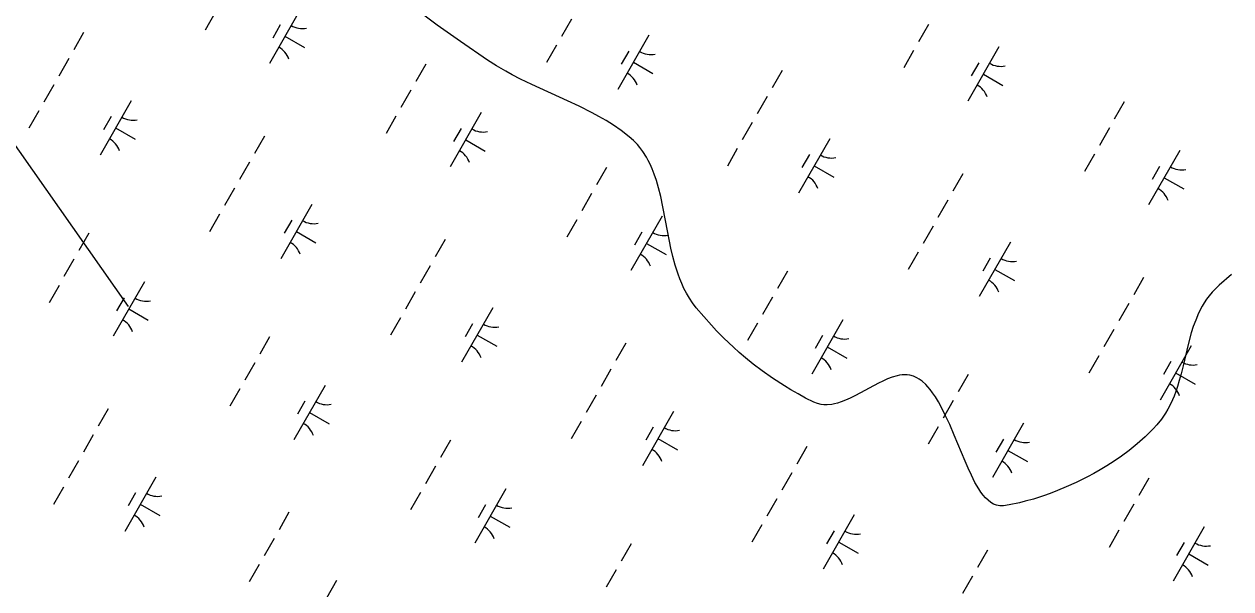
# Model space of a CAD drawing. Extents: x 3930721 to 3950824, y 220441 to 242861.
# Drawn here: x 3944366 to 3945329, y 230936 to 231387 of the extents above; entities that cross this region are included whole.
import ezdxf

# ---------------------------------------------------------------- set-up
doc = ezdxf.new("R2010")
doc.units = 0
for name, color, linetype in [('V-SITE-VEGE', 7, 'Continuous'), ('V-UTIL-LINE', 7, 'Continuous'), ('V-WETL-SWMP', 7, 'Continuous')]:
    doc.layers.add(name, color=color, linetype=linetype)

msp = doc.modelspace()

# ---------------------------------------------------------------- linework, layer by layer
at = {"layer": 'V-SITE-VEGE'}
for points in [[(3944852.06, 231293.74), (3944848.6, 231296.81), (3944842.27, 231301.7), (3944836.12, 231305.95), (3944830.21, 231309.69), (3944824.53, 231313), (3944819.12, 231315.95), (3944808.77, 231321.18), (3944799.55, 231325.53), (3944770.98, 231338.49), (3944761.87, 231342.87), (3944755.13, 231346.32), (3944750.13, 231349.02), (3944742.76, 231353.3), (3944735.56, 231357.91), (3944714.02, 231372.7), (3944695.41, 231385.99), (3944679.36, 231397.9)], [(3945214.77, 231025.23), (3945205.64, 231020.68), (3945197.66, 231017.07), (3945190.75, 231014.2), (3945184.78, 231011.91), (3945179.64, 231010.09), (3945171.44, 231007.46), (3945164.99, 231005.65), (3945160.33, 231004.5), (3945152.09, 231002.83), (3945147.48, 231002.12), (3945146.06, 231002.01), (3945144.69, 231002.05), (3945143.37, 231002.22), (3945142.1, 231002.52), (3945139.67, 231003.46), (3945137.4, 231004.81), (3945135.27, 231006.48), (3945133.27, 231008.43), (3945131.39, 231010.61), (3945129.62, 231012.97), (3945127.93, 231015.47), (3945124.82, 231020.77), (3945121.94, 231026.39), (3945119.3, 231032.05), (3945116.86, 231037.63), (3945108.29, 231058.37), (3945104.67, 231066.85), (3945101.4, 231074.02), (3945098.42, 231080.01), (3945095.71, 231084.94), (3945093.25, 231088.98), (3945091.02, 231092.26), (3945089, 231094.92), (3945087.17, 231097.06), (3945085.54, 231098.8), (3945082.57, 231101.46), (3945080.25, 231103.15), (3945078.45, 231104.22), (3945075.66, 231105.49), (3945072.76, 231106.34), (3945070.69, 231106.66), (3945068.64, 231106.74), (3945066.6, 231106.64), (3945064.59, 231106.36), (3945062.6, 231105.96), (3945058.66, 231104.8), (3945054.87, 231103.34), (3945051.24, 231101.7), (3945047.79, 231099.99), (3945029.51, 231090.11), (3945025.12, 231087.95), (3945021.3, 231086.27), (3945017.99, 231085), (3945015.11, 231084.08), (3945012.62, 231083.43), (3945010.46, 231083.02), (3945006.74, 231082.64), (3945004, 231082.68), (3945001.99, 231082.92), (3944999.01, 231083.62), (3944996.12, 231084.78), (3944989.58, 231088.11), (3944983.51, 231091.39), (3944977.89, 231094.61), (3944972.68, 231097.77), (3944963.06, 231104.01), (3944954.83, 231109.83), (3944947.76, 231115.21), (3944941.68, 231120.12), (3944936.46, 231124.59), (3944931.95, 231128.63), (3944924.21, 231135.98), (3944918.54, 231141.74), (3944914.37, 231146.19), (3944908.23, 231153.09), (3944902.24, 231160.25), (3944899.31, 231164.12), (3944896.73, 231167.99), (3944894.46, 231171.86), (3944892.45, 231175.7), (3944890.68, 231179.49), (3944889.12, 231183.24), (3944887.73, 231186.93), (3944885.37, 231194.23), (3944883.47, 231201.2), (3944881.92, 231207.82), (3944879.43, 231220.37), (3944875.66, 231240.83), (3944873.93, 231248.98), (3944872.21, 231255.93), (3944870.49, 231261.86), (3944868.77, 231266.9), (3944867.08, 231271.18), (3944865.45, 231274.82), (3944863.88, 231277.92), (3944862.4, 231280.55), (3944859.54, 231284.99), (3944857.15, 231288.17), (3944855.22, 231290.46), (3944852.06, 231293.74)], [(3945329.73, 231186.85), (3945319.92, 231178.22), (3945316.93, 231175.42), (3945314.28, 231172.6), (3945311.92, 231169.77), (3945309.82, 231166.94), (3945307.94, 231164.13), (3945306.27, 231161.35), (3945303.38, 231155.78), (3945301.05, 231150.38), (3945299.15, 231145.19), (3945297.56, 231140.23), (3945294.98, 231130.74), (3945290.97, 231113.86), (3945289.4, 231107.54), (3945287.91, 231102.06), (3945286.47, 231097.32), (3945285.08, 231093.22), (3945283.75, 231089.69), (3945281.11, 231083.64), (3945278.83, 231079.23), (3945276.93, 231076), (3945273.74, 231071.31), (3945270.1, 231066.81), (3945266.99, 231063.41), (3945263.85, 231060.19), (3945260.69, 231057.14), (3945254.27, 231051.43), (3945247.96, 231046.32), (3945241.8, 231041.75), (3945235.86, 231037.67), (3945230.17, 231034.02), (3945224.75, 231030.76), (3945219.62, 231027.84), (3945214.77, 231025.23)]]:
    msp.add_lwpolyline(points, dxfattribs=at)
at = {"layer": 'V-UTIL-LINE'}
msp.add_lwpolyline([(3944448.96, 231161.17), (3944066.62, 231705.84), (3939716.97, 233085.7), (3938914.86, 233883.42)], dxfattribs=at)
at = {"layer": 'V-WETL-SWMP'}
for p, q in [((3944518.12, 231395.86), (3944510.16, 231381.97)), ((3944586.24, 231398.67), (3944561.39, 231355.28)), ((3944570.1, 231386.02), (3944564.14, 231375.6)), ((3944802.62, 231390.74), (3944794.67, 231376.86)), ((3945087.79, 231386.45), (3945079.83, 231372.57)), ((3944413.07, 231379.96), (3944405.12, 231366.07)), ((3944573.81, 231376.98), (3944589.43, 231368.03)), ((3944864.45, 231377.9), (3944839.6, 231334.51)), ((3944790.69, 231369.92), (3944782.74, 231356.03)), ((3944848.31, 231365.24), (3944842.34, 231354.83)), ((3945075.86, 231365.63), (3945067.91, 231351.74)), ((3945143.98, 231368.44), (3945119.13, 231325.05)), ((3944401.15, 231359.13), (3944393.19, 231345.25)), ((3944852.02, 231356.2), (3944867.64, 231347.26)), ((3945127.84, 231355.79), (3945121.88, 231345.37)), ((3944686.31, 231354.84), (3944678.36, 231340.96)), ((3944970.82, 231349.73), (3944962.86, 231335.84)), ((3945131.56, 231346.75), (3945147.18, 231337.8)), ((3944389.22, 231338.31), (3944381.27, 231324.42)), ((3944674.38, 231334.02), (3944666.43, 231320.13)), ((3944958.89, 231328.9), (3944950.94, 231315.02)), ((3944377.29, 231317.48), (3944369.34, 231303.6)), ((3944451.04, 231325.46), (3944426.2, 231282.07)), ((3945244.05, 231324.61), (3945236.1, 231310.73)), ((3944434.91, 231312.81), (3944428.94, 231302.39)), ((3944662.46, 231313.19), (3944654.51, 231299.31)), ((3944730.58, 231316), (3944705.73, 231272.62)), ((3944946.96, 231308.08), (3944939.01, 231294.19)), ((3944438.62, 231303.77), (3944454.24, 231294.82)), ((3944714.44, 231303.35), (3944708.48, 231292.94)), ((3945232.13, 231303.79), (3945224.18, 231289.9)), ((3944557.41, 231297.29), (3944549.46, 231283.41)), ((3944718.15, 231294.31), (3944733.77, 231285.36)), ((3945008.79, 231295.23), (3944983.94, 231251.84)), ((3944935.03, 231287.25), (3944927.08, 231273.37)), ((3944992.65, 231282.58), (3944986.69, 231272.16)), ((3945220.2, 231282.96), (3945212.25, 231269.08)), ((3945288.32, 231285.77), (3945263.47, 231242.39)), ((3944545.49, 231276.47), (3944537.54, 231262.58)), ((3944830.65, 231272.18), (3944822.7, 231258.29)), ((3944996.36, 231273.54), (3945011.98, 231264.59)), ((3945272.18, 231273.12), (3945266.22, 231262.71)), ((3945115.16, 231267.06), (3945107.21, 231253.18)), ((3945275.9, 231264.08), (3945291.52, 231255.13)), ((3944533.56, 231255.64), (3944525.61, 231241.76)), ((3944818.73, 231251.35), (3944810.77, 231237.47)), ((3944595.39, 231242.79), (3944570.54, 231199.4)), ((3945103.23, 231246.24), (3945095.28, 231232.35)), ((3944521.63, 231234.81), (3944513.68, 231220.93)), ((3944579.25, 231230.14), (3944573.28, 231219.73)), ((3944806.8, 231230.53), (3944798.85, 231216.64)), ((3944874.92, 231233.34), (3944850.07, 231189.95)), ((3944582.96, 231221.1), (3944598.58, 231212.15)), ((3944858.78, 231220.69), (3944852.82, 231210.27)), ((3945091.3, 231225.41), (3945083.35, 231211.53)), ((3944417.25, 231219.74), (3944409.3, 231205.86)), ((3944701.76, 231214.63), (3944693.8, 231200.74)), ((3944862.5, 231211.64), (3944878.12, 231202.7)), ((3945153.13, 231212.56), (3945128.28, 231169.17)), ((3945079.38, 231204.58), (3945071.42, 231190.7)), ((3944405.32, 231198.92), (3944397.37, 231185.03)), ((3944689.83, 231193.8), (3944681.88, 231179.92)), ((3945136.99, 231199.91), (3945131.03, 231189.5)), ((3944974.99, 231189.51), (3944967.04, 231175.63)), ((3945140.7, 231190.87), (3945156.32, 231181.92)), ((3945259.5, 231184.4), (3945251.55, 231170.51)), ((3944393.4, 231178.09), (3944385.44, 231164.2)), ((3944461.52, 231180.9), (3944436.67, 231137.51)), ((3944677.9, 231172.97), (3944669.95, 231159.09)), ((3944445.38, 231168.25), (3944439.42, 231157.84)), ((3944963.07, 231168.69), (3944955.12, 231154.8)), ((3945247.57, 231163.57), (3945239.62, 231149.69)), ((3944449.09, 231159.21), (3944464.71, 231150.26)), ((3944739.73, 231160.13), (3944714.88, 231116.74)), ((3944665.97, 231152.15), (3944658.02, 231138.26)), ((3944723.59, 231147.47), (3944717.63, 231137.06)), ((3944951.14, 231147.86), (3944943.19, 231133.97)), ((3945019.26, 231150.67), (3944994.41, 231107.28)), ((3944561.59, 231137.08), (3944553.64, 231123.19)), ((3944727.3, 231138.43), (3944742.92, 231129.49)), ((3945003.12, 231138.02), (3944997.16, 231127.61)), ((3945235.64, 231142.74), (3945227.69, 231128.86)), ((3944846.1, 231131.96), (3944838.15, 231118.08)), ((3945006.84, 231128.98), (3945022.46, 231120.03)), ((3945297.47, 231129.9), (3945272.62, 231086.51)), ((3944549.67, 231116.25), (3944541.71, 231102.37)), ((3945223.72, 231121.92), (3945215.77, 231108.03)), ((3945281.33, 231117.24), (3945275.37, 231106.83)), ((3944834.17, 231111.13), (3944826.22, 231097.25)), ((3945119.34, 231106.85), (3945111.38, 231092.96)), ((3945285.05, 231108.2), (3945300.67, 231099.26)), ((3944537.74, 231095.42), (3944529.79, 231081.54)), ((3944605.86, 231098.24), (3944581.01, 231054.85)), ((3944589.72, 231085.58), (3944583.76, 231075.17)), ((3944822.24, 231090.31), (3944814.29, 231076.42)), ((3945107.41, 231086.02), (3945099.46, 231072.14)), ((3944432.7, 231079.52), (3944424.74, 231065.64)), ((3944593.44, 231076.54), (3944609.06, 231067.6)), ((3944884.07, 231077.46), (3944859.22, 231034.07)), ((3944810.32, 231069.48), (3944802.36, 231055.6)), ((3945163.6, 231068.01), (3945138.75, 231024.62)), ((3944420.77, 231058.7), (3944412.82, 231044.81)), ((3944867.93, 231064.81), (3944861.97, 231054.39)), ((3945095.48, 231065.19), (3945087.53, 231051.31)), ((3944705.93, 231054.41), (3944697.98, 231040.53)), ((3944871.64, 231055.77), (3944887.26, 231046.82)), ((3944990.44, 231049.29), (3944982.49, 231035.41)), ((3945147.47, 231055.35), (3945141.5, 231044.94)), ((3944408.84, 231037.87), (3944400.89, 231023.99)), ((3945151.18, 231046.31), (3945166.8, 231037.37)), ((3944694.01, 231033.58), (3944686.06, 231019.7)), ((3944978.51, 231028.47), (3944970.56, 231014.58)), ((3944470.67, 231025.02), (3944445.82, 230981.64)), ((3945263.68, 231024.18), (3945255.73, 231010.3)), ((3944396.91, 231017.05), (3944388.96, 231003.16)), ((3944454.53, 231012.37), (3944448.57, 231001.96)), ((3944682.08, 231012.76), (3944674.13, 230998.87)), ((3944750.2, 231015.57), (3944725.35, 230972.18)), ((3944458.24, 231003.33), (3944473.86, 230994.38)), ((3944734.06, 231002.92), (3944728.1, 230992.5)), ((3944966.58, 231007.64), (3944958.63, 230993.76)), ((3945251.75, 231003.35), (3945243.8, 230989.47)), ((3944577.04, 230996.86), (3944569.09, 230982.97)), ((3944737.78, 230993.88), (3944753.4, 230984.93)), ((3945028.41, 230994.79), (3945003.56, 230951.41)), ((3944954.66, 230986.82), (3944946.7, 230972.93)), ((3945012.27, 230982.14), (3945006.31, 230971.73)), ((3945239.82, 230982.53), (3945231.87, 230968.64)), ((3945307.94, 230985.34), (3945283.1, 230941.95)), ((3944565.11, 230976.03), (3944557.16, 230962.15)), ((3944850.28, 230971.74), (3944842.32, 230957.86)), ((3945015.99, 230973.1), (3945031.61, 230964.15)), ((3945291.81, 230972.69), (3945285.84, 230962.27)), ((3945134.78, 230966.63), (3945126.83, 230952.74)), ((3945295.52, 230963.65), (3945311.14, 230954.7)), ((3944553.18, 230955.21), (3944545.23, 230941.32)), ((3944838.35, 230950.92), (3944830.4, 230937.03)), ((3944615.01, 230942.36), (3944590.16, 230898.97)), ((3945122.85, 230945.8), (3945114.9, 230931.92))]:
    msp.add_line(p, q, dxfattribs=at)
for centre, start, end in [((3944587.75, 231400.83), 239.42788, 280.97154), ((3944560.29, 231352.89), 19.42788, 60.97154), ((3944865.96, 231380.05), 239.42788, 280.97154), ((3945145.49, 231370.6), 239.42788, 280.97154), ((3944838.5, 231332.11), 19.42788, 60.97154), ((3945118.03, 231322.66), 19.42788, 60.97154), ((3944452.55, 231327.62), 239.42788, 280.97154), ((3944732.09, 231318.16), 239.42788, 280.97154), ((3944425.1, 231279.68), 19.42788, 60.97154), ((3944704.63, 231270.22), 19.42788, 60.97154), ((3945010.3, 231297.39), 239.42788, 280.97154), ((3945289.83, 231287.93), 239.42788, 280.97154), ((3944982.84, 231249.45), 19.42788, 60.97154), ((3945262.38, 231239.99), 19.42788, 60.97154), ((3944596.89, 231244.95), 239.42788, 280.97154), ((3944876.43, 231235.49), 239.42788, 280.97154), ((3944569.44, 231197.01), 19.42788, 60.97154), ((3944848.97, 231187.56), 19.42788, 60.97154), ((3945154.64, 231214.72), 239.42788, 280.97154), ((3945127.18, 231166.78), 19.42788, 60.97154), ((3944463.03, 231183.06), 239.42788, 280.97154), ((3944435.57, 231135.12), 19.42788, 60.97154), ((3944741.24, 231162.28), 239.42788, 280.97154), ((3945020.77, 231152.83), 239.42788, 280.97154), ((3944713.78, 231114.35), 19.42788, 60.97154), ((3944993.32, 231104.89), 19.42788, 60.97154), ((3945298.98, 231132.05), 239.42788, 280.97154), ((3945271.52, 231084.12), 19.42788, 60.97154), ((3944607.37, 231100.39), 239.42788, 280.97154), ((3944579.91, 231052.45), 19.42788, 60.97154), ((3944885.58, 231079.62), 239.42788, 280.97154), ((3944858.12, 231031.68), 19.42788, 60.97154), ((3945165.11, 231070.16), 239.42788, 280.97154), ((3945137.66, 231022.22), 19.42788, 60.97154), ((3944472.18, 231027.18), 239.42788, 280.97154), ((3944751.71, 231017.73), 239.42788, 280.97154), ((3944444.72, 230979.24), 19.42788, 60.97154), ((3944724.26, 230969.79), 19.42788, 60.97154), ((3945029.92, 230996.95), 239.42788, 280.97154), ((3945309.45, 230987.5), 239.42788, 280.97154), ((3945002.46, 230949.01), 19.42788, 60.97154), ((3945282, 230939.56), 19.42788, 60.97154)]:
    msp.add_arc(centre, 17.62, start, end, dxfattribs=at)

doc.saveas('drawing.dxf')
